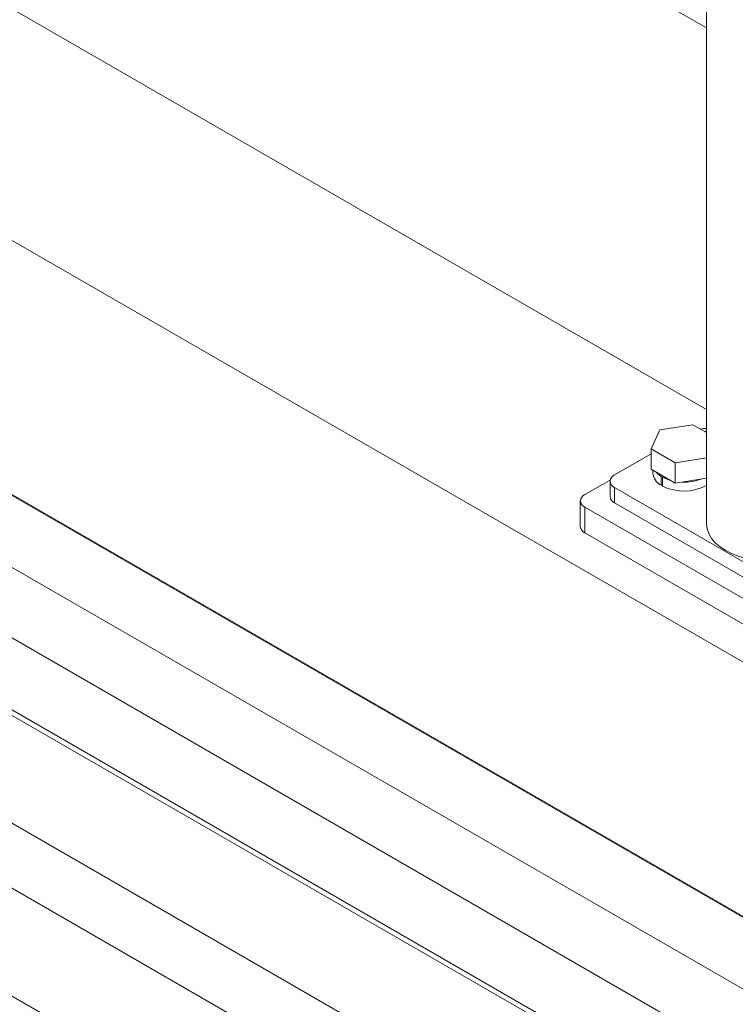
# Model space of a CAD drawing. Header units: millimetres. Extents: x 450 to 25135, y 150 to 17673.
# Tile 308 of 463: x 15928 to 16158, y 13302 to 13618. Entities that reach past the tile are written whole.
import ezdxf

# ---------------------------------------------------------------- set-up
doc = ezdxf.new("R2010")
doc.units = ezdxf.units.MM
doc.linetypes.add('SLD-Centrada-doble', pattern=[12.7, 6.35, -1.27, 1.27, -1.27, 1.27, -1.27])
doc.linetypes.add('SLD-Continua', pattern=[0])
doc.layers.add('OCULTA', color=8, linetype='SLD-Continua')

msp = doc.modelspace()

# ---------------------------------------------------------------- linework, layer by layer
at = {"color": 7, "linetype": 'SLD-Continua', "lineweight": 18, "ltscale": 30}
for p, q in [((17358.65, 12638.74), (15804.29, 13535.83)), ((15794.3, 13518.51), (17348.38, 12621.57)), ((17319.05, 12615.88), (15764.7, 13512.97)), ((15754.7, 13495.65), (17308.79, 12598.72)), ((17275.45, 12616.18), (15802.55, 13466.25)), ((15787.55, 13440.27), (17261.09, 12589.82)), ((17227.37, 12588.43), (15754.47, 13438.5)), ((15739.47, 13412.52), (17213.01, 12562.07))]:
    msp.add_line(p, q, dxfattribs=at)
at = {"layer": 'OCULTA', "linetype": 'SLD-Continua', "lineweight": 18, "ltscale": 30}
for p, q in [((16148.8, 13927.34), (16148.8, 13456.57)), ((15707.77, 13870.32), (16148.8, 13615.79)), ((16148.8, 13493.29), (15707.77, 13747.83)), ((16294.8, 13334.67), (15608.91, 13730.53)), ((16294.8, 13334.67), (15608.91, 13730.53)), ((16294.8, 13334.67), (15608.91, 13730.53)), ((16396.98, 13194.04), (15835.18, 13518.28)), ((16396.98, 13194.04), (15835.18, 13518.28)), ((16396.98, 13194.04), (15835.18, 13518.28)), ((16133.84, 13486.76), (16131, 13480.65)), ((16144.43, 13488.4), (16133.84, 13486.76)), ((16148.8, 13485.88), (16144.43, 13488.4)), ((16131, 13480.65), (16138.75, 13476.17)), ((16131, 13474.11), (16131, 13480.65)), ((16131, 13479.02), (16119.32, 13472.28)), ((16138.75, 13476.17), (16148.8, 13477.72)), ((16131, 13474.11), (16138.75, 13469.64)), ((16138.75, 13469.64), (16138.75, 13476.17)), ((16131.59, 13473.77), (16131.59, 13472.89)), ((16134.31, 13471.79), (16134.66, 13472)), ((16134.31, 13471.79), (16134.31, 13468.94)), ((16134.74, 13471.55), (16135.09, 13471.75)), ((16134.74, 13471.55), (16134.74, 13468.69)), ((16138.75, 13469.64), (16148.8, 13471.19)), ((16117.9, 13470.64), (16109.77, 13465.95)), ((16117.86, 13470.24), (16117.86, 13465.34)), ((16119.32, 13468.2), (16190.03, 13427.39)), ((16134.74, 13469.18), (16134.31, 13468.94)), ((16108.31, 13463.91), (16108.31, 13455.75)), ((16109.77, 13461.87), (16187.56, 13416.98)), ((16119.32, 13463.3), (16190.03, 13422.49)), ((16109.77, 13453.7), (16187.56, 13408.81))]:
    msp.add_line(p, q, dxfattribs=at)
at = {"layer": 'OCULTA', "linetype": 'SLD-Centrada-doble', "lineweight": 18, "ltscale": 30}
for p, q in [((16119.32, 13468.2), (16119.32, 13463.3)), ((16109.77, 13461.87), (16109.77, 13453.7))]:
    msp.add_line(p, q, dxfattribs=at)
at = {"layer": 'OCULTA', "linetype": 'SLD-Continua', "lineweight": 18, "ltscale": 30, "flags": 128}
for points in [[(16148.8, 13486.17), (16148.1, 13486.37), (16147.84, 13486.43)], [(16132.67, 13473.15), (16133.16, 13472.65), (16134.31, 13471.79)], [(16134.74, 13471.55), (16136.22, 13470.88), (16137.08, 13470.6)], [(16148.8, 13456.57), (16148.98, 13454.98), (16149.51, 13453.42), (16150.4, 13451.91), (16151.62, 13450.48), (16153.15, 13449.16), (16154.97, 13447.96), (16157.04, 13446.92), (16159.34, 13446.03), (16161.81, 13445.33), (16164.42, 13444.82), (16167.13, 13444.5), (16169.88, 13444.4), (16172.63, 13444.5), (16175.33, 13444.82), (16177.95, 13445.33), (16180.42, 13446.03), (16182.71, 13446.92), (16184.78, 13447.96), (16186.6, 13449.16), (16188.14, 13450.48), (16189.35, 13451.91), (16189.44, 13452.03)]]:
    msp.add_lwpolyline(points, dxfattribs=at)
at = {"layer": 'OCULTA', "linetype": 'SLD-Continua', "lineweight": 18, "ltscale": 900}
for centre, radius, start, end in [((16148.66, 13478.8), 8.4, 89.0637, 102.441), ((16120.09, 13470.24), 2.18, 110.7714, 249.2286), ((16136.4, 13473.28), 4.82, 184.6142, 244.3971), ((16141.71, 13485.6), 15.63, 267.5314, 290.0504), ((16141.58, 13482.29), 15.22, 243.2996, 298.3122), ((16110.55, 13463.91), 2.18, 110.7714, 249.2286), ((16120.36, 13465.59), 2.51, 185.699, 245.6346), ((16110.81, 13455.99), 2.51, 185.699, 245.6346)]:
    msp.add_arc(centre, radius, start, end, dxfattribs=at)

doc.saveas('drawing.dxf')
